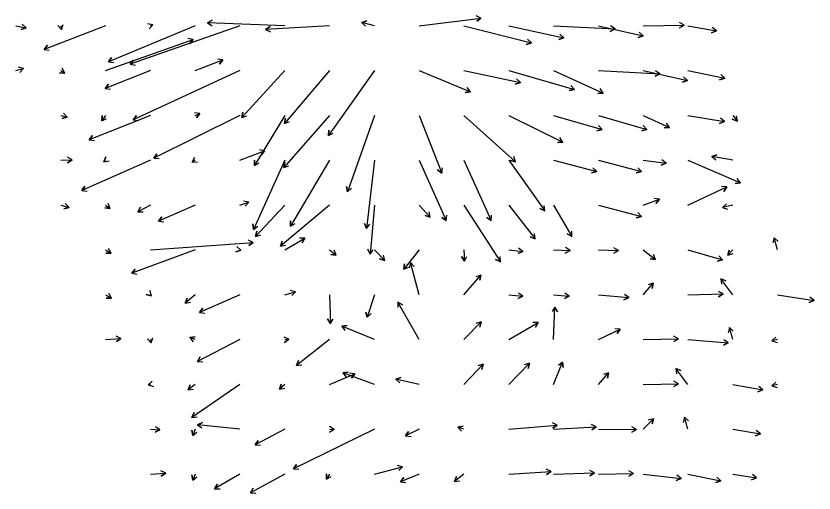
# Model space of a CAD drawing. Extents: x 954385 to 988206, y 1868364 to 1924553.
# Drawn here: x 986707 to 987598, y 1870948 to 1871480 of the extents above; entities that cross this region are included whole.
import ezdxf

# ---------------------------------------------------------------- set-up
doc = ezdxf.new("R2010")
doc.units = 0
doc.layers.add('26', color=7, linetype='Continuous')

msp = doc.modelspace()

# ---------------------------------------------------------------- linework, layer by layer
at = {"layer": '26'}
for points in [[(986857.13, 1871468.93), (986859.8, 1871469.78), (986855.77, 1871465.34), (986859.8, 1871469.78), (986853.93, 1871471.05)], [(987007.13, 1871468.93), (986920.87, 1871472.14), (986926.17, 1871474.95), (986920.87, 1871472.14), (986925.95, 1871468.95)], [(987107.13, 1871468.93), (987093.04, 1871472.66), (987098.83, 1871474.23), (987093.04, 1871472.66), (987097.3, 1871468.43)], [(987157.13, 1871468.93), (987226.11, 1871477.44), (987221.32, 1871473.83), (987226.11, 1871477.44), (987220.59, 1871479.78)], [(987407.13, 1871468.93), (987452.94, 1871469.65), (987447.79, 1871466.57), (987452.94, 1871469.65), (987447.7, 1871472.57)], [(986707.13, 1871468.93), (986718.65, 1871466.47), (986712.94, 1871464.62), (986718.65, 1871466.47), (986714.19, 1871470.49)], [(986807.13, 1871468.93), (986738.45, 1871442.59), (986742.23, 1871447.25), (986738.45, 1871442.59), (986744.37, 1871441.65)], [(986757.13, 1871468.93), (986757.95, 1871464.59), (986754.04, 1871469.14), (986757.95, 1871464.59), (986759.93, 1871470.25)], [(986907.13, 1871468.93), (986810.29, 1871428.57), (986813.93, 1871433.34), (986810.29, 1871428.57), (986816.24, 1871427.8)], [(986957.13, 1871468.93), (986834.49, 1871425.89), (986838.4, 1871430.44), (986834.49, 1871425.89), (986840.39, 1871424.78)], [(987057.13, 1871468.93), (986985.8, 1871464.71), (986990.81, 1871468.01), (986985.8, 1871464.71), (986991.16, 1871462.02)], [(987207.13, 1871468.93), (987282.33, 1871449.7), (987276.55, 1871448.08), (987282.33, 1871449.7), (987278.04, 1871453.89)], [(987257.13, 1871468.93), (987318.57, 1871455.33), (987312.85, 1871453.52), (987318.57, 1871455.33), (987314.14, 1871459.38)], [(987307.13, 1871468.93), (987375.82, 1871465.39), (987370.48, 1871462.66), (987375.82, 1871465.39), (987370.79, 1871468.65)], [(987357.13, 1871468.93), (987407.1, 1871457.48), (987401.37, 1871455.72), (987407.1, 1871457.48), (987402.71, 1871461.57)], [(987457.13, 1871468.93), (987488.9, 1871463.2), (987483.26, 1871461.17), (987488.9, 1871463.2), (987484.32, 1871467.08)], [(986807.13, 1871418.93), (986904.85, 1871453.44), (986900.95, 1871448.88), (986904.85, 1871453.44), (986898.95, 1871454.53)], [(986907.13, 1871418.93), (986938.05, 1871430.81), (986934.27, 1871426.14), (986938.05, 1871430.81), (986932.12, 1871431.74)], [(986707.13, 1871418.93), (986715.56, 1871421.07), (986711.27, 1871416.89), (986715.56, 1871421.07), (986709.79, 1871422.7)], [(986757.13, 1871418.93), (986761.75, 1871416.19), (986755.75, 1871416.26), (986761.75, 1871416.19), (986758.81, 1871421.42)], [(986857.13, 1871418.93), (986806.6, 1871399.08), (986810.34, 1871403.78), (986806.6, 1871399.08), (986812.54, 1871398.19)], [(986957.13, 1871418.93), (986838.08, 1871363.9), (986841.53, 1871368.8), (986838.08, 1871363.9), (986844.05, 1871363.35)], [(987007.13, 1871418.93), (986959.15, 1871366.61), (986960.45, 1871372.47), (986959.15, 1871366.61), (986964.87, 1871368.42)], [(987057.13, 1871418.93), (987006.75, 1871360.05), (987007.85, 1871365.95), (987006.75, 1871360.05), (987012.41, 1871362.05)], [(987107.13, 1871418.93), (987055.79, 1871346.45), (987056.34, 1871352.42), (987055.79, 1871346.45), (987061.24, 1871348.96)], [(987157.13, 1871418.93), (987214.43, 1871395.12), (987208.48, 1871394.35), (987214.43, 1871395.12), (987210.78, 1871399.89)], [(987207.13, 1871418.93), (987270.07, 1871405.72), (987264.37, 1871403.85), (987270.07, 1871405.72), (987265.6, 1871409.73)], [(987257.13, 1871418.93), (987330.4, 1871397.97), (987324.57, 1871396.51), (987330.4, 1871397.97), (987326.22, 1871402.28)], [(987307.13, 1871418.93), (987362.55, 1871393.87), (987356.58, 1871393.27), (987362.55, 1871393.87), (987359.06, 1871398.74)], [(987357.13, 1871418.93), (987425.82, 1871415.39), (987420.48, 1871412.66), (987425.82, 1871415.39), (987420.79, 1871418.65)], [(987407.13, 1871418.93), (987456.68, 1871407.78), (987450.95, 1871405.99), (987456.68, 1871407.78), (987452.27, 1871411.84)], [(987457.13, 1871418.93), (987498.13, 1871410.57), (987492.44, 1871408.67), (987498.13, 1871410.57), (987493.64, 1871414.55)], [(986757.13, 1871368.93), (986764.37, 1871367.14), (986758.6, 1871365.47), (986764.37, 1871367.14), (986760.04, 1871371.3)], [(986857.13, 1871368.93), (986788.87, 1871341.76), (986792.59, 1871346.47), (986788.87, 1871341.76), (986794.81, 1871340.9)], [(986807.13, 1871368.93), (986802.81, 1871362.92), (986803.41, 1871368.89), (986802.81, 1871362.92), (986808.28, 1871365.39)], [(986957.13, 1871368.93), (986861.02, 1871321.12), (986864.34, 1871326.12), (986861.02, 1871321.12), (986867.01, 1871320.75)], [(986907.13, 1871368.93), (986912.17, 1871370.97), (986908.48, 1871366.24), (986912.17, 1871370.97), (986906.22, 1871371.8)], [(987007.13, 1871368.93), (986973.35, 1871313), (986973.47, 1871319), (986973.35, 1871313), (986978.6, 1871315.9)], [(987057.13, 1871368.93), (987005.94, 1871310.97), (987007.14, 1871316.85), (987005.94, 1871310.97), (987011.63, 1871312.87)], [(987107.13, 1871368.93), (987077.17, 1871283.71), (987076.07, 1871289.61), (987077.17, 1871283.71), (987081.73, 1871287.62)], [(987157.13, 1871368.93), (987182.28, 1871304.5), (987177.6, 1871308.25), (987182.28, 1871304.5), (987183.19, 1871310.43)], [(987207.13, 1871368.93), (987264.78, 1871317.27), (987258.91, 1871318.5), (987264.78, 1871317.27), (987262.91, 1871322.97)], [(987257.13, 1871368.93), (987317.45, 1871339.11), (987311.46, 1871338.73), (987317.45, 1871339.11), (987314.12, 1871344.11)], [(987307.13, 1871368.93), (987361.38, 1871353.26), (987355.55, 1871351.82), (987361.38, 1871353.26), (987357.22, 1871357.59)], [(987357.13, 1871368.93), (987411.38, 1871353.26), (987405.55, 1871351.82), (987411.38, 1871353.26), (987407.22, 1871357.59)], [(987407.13, 1871368.93), (987436.51, 1871355.46), (987430.53, 1871354.9), (987436.51, 1871355.46), (987433.03, 1871360.35)], [(987457.13, 1871368.93), (987498, 1871361.99), (987492.38, 1871359.9), (987498, 1871361.99), (987493.38, 1871365.82)], [(987507.13, 1871368.93), (987512.25, 1871362.66), (987506.64, 1871364.79), (987512.25, 1871362.66), (987511.28, 1871368.59)], [(986957.13, 1871318.93), (986984.68, 1871329.44), (986980.89, 1871324.78), (986984.68, 1871329.44), (986978.76, 1871330.39)], [(986757.13, 1871318.93), (986769.79, 1871319.4), (986764.71, 1871316.21), (986769.79, 1871319.4), (986764.48, 1871322.21)], [(986807.13, 1871318.93), (986805.05, 1871317.34), (986807.36, 1871322.88), (986805.05, 1871317.34), (986811, 1871318.11)], [(986907.13, 1871318.93), (986903.82, 1871316.74), (986906.5, 1871322.11), (986903.82, 1871316.74), (986909.81, 1871317.1)], [(987507.13, 1871318.93), (987483.69, 1871323.09), (987489.33, 1871325.14), (987483.69, 1871323.09), (987488.28, 1871319.23)], [(986857.13, 1871318.93), (986780.5, 1871285.3), (986784.05, 1871290.14), (986780.5, 1871285.3), (986786.46, 1871284.64)], [(987007.13, 1871318.93), (986972.15, 1871241.89), (986971.57, 1871247.86), (986972.15, 1871241.89), (986977.03, 1871245.38)], [(987057.13, 1871318.93), (987013.43, 1871245.49), (987013.51, 1871251.49), (987013.43, 1871245.49), (987018.67, 1871248.42)], [(987107.13, 1871318.93), (987098.35, 1871242.82), (987095.97, 1871248.32), (987098.35, 1871242.82), (987101.93, 1871247.63)], [(987157.13, 1871318.93), (987187.37, 1871251.72), (987182.5, 1871255.23), (987187.37, 1871251.72), (987187.97, 1871257.69)], [(987207.13, 1871318.93), (987237.37, 1871251.72), (987232.5, 1871255.23), (987237.37, 1871251.72), (987237.97, 1871257.69)], [(987257.13, 1871318.93), (987297.33, 1871262.54), (987291.87, 1871265.03), (987297.33, 1871262.54), (987296.76, 1871268.51)], [(987307.13, 1871318.93), (987355.27, 1871306.39), (987349.49, 1871304.8), (987355.27, 1871306.39), (987351, 1871310.6)], [(987357.13, 1871318.93), (987405.27, 1871306.39), (987399.49, 1871304.8), (987405.27, 1871306.39), (987401, 1871310.6)], [(987407.13, 1871318.93), (987432.68, 1871315.78), (987427.15, 1871313.44), (987432.68, 1871315.78), (987427.89, 1871319.39)], [(987457.13, 1871318.93), (987515.63, 1871293.63), (987509.67, 1871292.94), (987515.63, 1871293.63), (987512.05, 1871298.45)], [(987457.13, 1871268.93), (987500.65, 1871289.11), (987497.2, 1871284.2), (987500.65, 1871289.11), (987494.68, 1871289.65)], [(987407.13, 1871268.93), (987425.22, 1871275.36), (987421.33, 1871270.8), (987425.22, 1871275.36), (987419.32, 1871276.45)], [(986757.13, 1871268.93), (986766.39, 1871266.43), (986760.59, 1871264.89), (986766.39, 1871266.43), (986762.15, 1871270.68)], [(986807.13, 1871268.93), (986812.22, 1871265.06), (986806.27, 1871265.81), (986812.22, 1871265.06), (986809.9, 1871270.59)], [(986857.13, 1871268.93), (986843.08, 1871261.46), (986846.26, 1871266.55), (986843.08, 1871261.46), (986849.08, 1871261.25)], [(986907.13, 1871268.93), (986866.23, 1871250.99), (986869.79, 1871255.83), (986866.23, 1871250.99), (986872.2, 1871250.33)], [(986957.13, 1871268.93), (986966.96, 1871272.33), (986963.03, 1871267.8), (986966.96, 1871272.33), (986961.07, 1871273.47)], [(987007.13, 1871268.93), (986974.58, 1871234.04), (986975.93, 1871239.89), (986974.58, 1871234.04), (986980.32, 1871235.8)], [(987057.13, 1871268.93), (987002.22, 1871223.11), (987004.29, 1871228.75), (987002.22, 1871223.11), (987008.13, 1871224.14)], [(987107.13, 1871268.93), (987102.38, 1871214.28), (987099.84, 1871219.72), (987102.38, 1871214.28), (987105.82, 1871219.2)], [(987157.13, 1871268.93), (987169.4, 1871255.52), (987163.68, 1871257.33), (987169.4, 1871255.52), (987168.11, 1871261.38)], [(987207.13, 1871268.93), (987247.77, 1871205.7), (987242.43, 1871208.45), (987247.77, 1871205.7), (987247.48, 1871211.7)], [(987257.13, 1871268.93), (987286.74, 1871231.48), (987281.16, 1871233.69), (987286.74, 1871231.48), (987285.87, 1871237.41)], [(987307.13, 1871268.93), (987327.43, 1871233.73), (987322.24, 1871236.73), (987327.43, 1871233.73), (987327.43, 1871239.73)], [(987357.13, 1871268.93), (987405.27, 1871256.39), (987399.49, 1871254.8), (987405.27, 1871256.39), (987401, 1871260.6)], [(987507.13, 1871268.93), (987495.58, 1871266.34), (987499.99, 1871270.4), (987495.58, 1871266.34), (987501.3, 1871264.55)], [(987007.13, 1871218.93), (987029.58, 1871231.96), (987026.59, 1871226.76), (987029.58, 1871231.96), (987023.58, 1871231.95)], [(987557.13, 1871218.93), (987553.42, 1871232.48), (987557.69, 1871228.26), (987553.42, 1871232.48), (987551.9, 1871226.68)], [(986857.13, 1871218.93), (986972.03, 1871227.26), (986967.07, 1871223.89), (986972.03, 1871227.26), (986966.63, 1871229.88)], [(986957.13, 1871218.93), (986958.05, 1871218.76), (986952.4, 1871216.75), (986958.05, 1871218.76), (986953.48, 1871222.65)], [(986807.13, 1871218.93), (986813.48, 1871215.19), (986807.48, 1871215.24), (986813.48, 1871215.19), (986810.52, 1871220.42)], [(986907.13, 1871218.93), (986836.48, 1871193.07), (986840.33, 1871197.67), (986836.48, 1871193.07), (986842.39, 1871192.04)], [(987057.13, 1871218.93), (987064.34, 1871213.02), (987058.42, 1871213.99), (987064.34, 1871213.02), (987062.22, 1871218.63)], [(987107.13, 1871218.93), (987118.74, 1871207.33), (987112.95, 1871208.88), (987118.74, 1871207.33), (987117.19, 1871213.12)], [(987157.13, 1871218.93), (987139.89, 1871197.65), (987140.83, 1871203.58), (987139.89, 1871197.65), (987145.5, 1871199.8)], [(987207.13, 1871218.93), (987207.65, 1871206.41), (987204.44, 1871211.48), (987207.65, 1871206.41), (987210.43, 1871211.73)], [(987257.13, 1871218.93), (987272.92, 1871217.35), (987267.45, 1871214.88), (987272.92, 1871217.35), (987268.04, 1871220.85)], [(987307.13, 1871218.93), (987325.5, 1871218.3), (987320.21, 1871215.48), (987325.5, 1871218.3), (987320.41, 1871221.48)], [(987357.13, 1871218.93), (987379.6, 1871218.23), (987374.31, 1871215.39), (987379.6, 1871218.23), (987374.5, 1871221.39)], [(987407.13, 1871218.93), (987420.98, 1871208.33), (987415.03, 1871209.11), (987420.98, 1871208.33), (987418.67, 1871213.87)], [(987457.13, 1871218.93), (987495.75, 1871207.95), (987489.94, 1871206.49), (987495.75, 1871207.95), (987491.58, 1871212.26)], [(987507.13, 1871218.93), (987501.76, 1871212.92), (987502.99, 1871218.79), (987501.76, 1871212.92), (987507.46, 1871214.79)], [(987157.13, 1871168.93), (987147.31, 1871204.81), (987151.58, 1871200.59), (987147.31, 1871204.81), (987145.79, 1871199.01)], [(987207.13, 1871168.93), (987226.13, 1871190.97), (987225.01, 1871185.08), (987226.13, 1871190.97), (987220.46, 1871188.99)], [(987507.13, 1871168.93), (987493.73, 1871186.72), (987499.26, 1871184.37), (987493.73, 1871186.72), (987494.46, 1871180.76)], [(987407.13, 1871168.93), (987418.47, 1871181.99), (987417.33, 1871176.1), (987418.47, 1871181.99), (987412.8, 1871180.03)], [(986807.13, 1871168.93), (986813.63, 1871165.22), (986807.63, 1871165.19), (986813.63, 1871165.22), (986810.6, 1871170.4)], [(986857.13, 1871168.93), (986858.28, 1871167.78), (986852.48, 1871169.33), (986858.28, 1871167.78), (986856.72, 1871173.57)], [(986907.13, 1871168.93), (986896.15, 1871159.5), (986898.14, 1871165.16), (986896.15, 1871159.5), (986902.05, 1871160.61)], [(986957.13, 1871168.93), (986911.97, 1871149.12), (986915.52, 1871153.95), (986911.97, 1871149.12), (986917.93, 1871148.46)], [(987007.13, 1871168.93), (987019.02, 1871172.39), (987014.87, 1871168.06), (987019.02, 1871172.39), (987013.19, 1871173.82)], [(987057.13, 1871168.93), (987058.15, 1871136.95), (987054.99, 1871142.05), (987058.15, 1871136.95), (987060.98, 1871142.24)], [(987107.13, 1871168.93), (987099.03, 1871143.86), (987097.77, 1871149.72), (987099.03, 1871143.86), (987103.48, 1871147.88)], [(987257.13, 1871168.93), (987272.92, 1871167.35), (987267.45, 1871164.88), (987272.92, 1871167.35), (987268.04, 1871170.85)], [(987307.13, 1871168.93), (987324.62, 1871167.46), (987319.19, 1871164.91), (987324.62, 1871167.46), (987319.69, 1871170.89)], [(987357.13, 1871168.93), (987391.07, 1871165.72), (987385.61, 1871163.22), (987391.07, 1871165.72), (987386.18, 1871169.19)], [(987457.13, 1871168.93), (987496.44, 1871169.82), (987491.31, 1871166.71), (987496.44, 1871169.82), (987491.17, 1871172.7)], [(987557.13, 1871168.93), (987597.83, 1871162.63), (987592.24, 1871160.46), (987597.83, 1871162.63), (987593.16, 1871166.39)], [(987157.13, 1871118.93), (987133.44, 1871160.68), (987138.62, 1871157.64), (987133.44, 1871160.68), (987133.4, 1871154.68)], [(987307.13, 1871118.93), (987308.61, 1871155.26), (987311.4, 1871149.95), (987308.61, 1871155.26), (987305.4, 1871150.19)], [(987107.13, 1871118.93), (987070.67, 1871133.81), (987076.61, 1871134.62), (987070.67, 1871133.81), (987074.35, 1871129.07)], [(987207.13, 1871118.93), (987226.32, 1871138.59), (987224.83, 1871132.78), (987226.32, 1871138.59), (987220.54, 1871136.97)], [(987257.13, 1871118.93), (987290.04, 1871138.13), (987287.07, 1871132.92), (987290.04, 1871138.13), (987284.04, 1871138.11)], [(987507.13, 1871118.93), (987503.42, 1871132.48), (987507.69, 1871128.26), (987503.42, 1871132.48), (987501.9, 1871126.68)], [(987357.13, 1871118.93), (987381.49, 1871130.53), (987378.09, 1871125.59), (987381.49, 1871130.53), (987375.5, 1871131)], [(986807.13, 1871118.93), (986824.31, 1871120.16), (986819.34, 1871116.79), (986824.31, 1871120.16), (986818.91, 1871122.78)], [(986857.13, 1871118.93), (986857.9, 1871115.17), (986853.92, 1871119.66), (986857.9, 1871115.17), (986859.8, 1871120.86)], [(986907.13, 1871118.93), (986901.21, 1871121.18), (986907.13, 1871122.14), (986901.21, 1871121.18), (986905, 1871116.53)], [(986957.13, 1871118.93), (986909.62, 1871094.61), (986912.87, 1871099.65), (986909.62, 1871094.61), (986915.61, 1871094.31)], [(987007.13, 1871118.93), (987011.82, 1871119.48), (987007.01, 1871115.89), (987011.82, 1871119.48), (987006.3, 1871121.85)], [(987057.13, 1871118.93), (987020.08, 1871089.93), (987022.32, 1871095.5), (987020.08, 1871089.93), (987026.02, 1871090.77)], [(987407.13, 1871118.93), (987446.44, 1871119.82), (987441.31, 1871116.71), (987446.44, 1871119.82), (987441.17, 1871122.7)], [(987457.13, 1871118.93), (987502.05, 1871115.43), (987496.64, 1871112.84), (987502.05, 1871115.43), (987497.1, 1871118.83)], [(987557.13, 1871118.93), (987550.77, 1871117.45), (987555.16, 1871121.55), (987550.77, 1871117.45), (987556.52, 1871115.71)], [(987207.13, 1871068.93), (987228.55, 1871091.4), (987227.14, 1871085.57), (987228.55, 1871091.4), (987222.79, 1871089.71)], [(987257.13, 1871068.93), (987280.2, 1871092.57), (987278.72, 1871086.76), (987280.2, 1871092.57), (987274.42, 1871090.95)], [(987307.13, 1871068.93), (987317.19, 1871093.91), (987318.03, 1871087.97), (987317.19, 1871093.91), (987312.46, 1871090.21)], [(987057.13, 1871068.93), (987085.29, 1871080.84), (987081.67, 1871076.05), (987085.29, 1871080.84), (987079.33, 1871081.58)], [(987107.13, 1871068.93), (987071.9, 1871081.78), (987077.81, 1871082.81), (987071.9, 1871081.78), (987075.76, 1871077.18)], [(987357.13, 1871068.93), (987368.47, 1871081.99), (987367.33, 1871076.1), (987368.47, 1871081.99), (987362.8, 1871080.03)], [(987457.13, 1871068.93), (987443.73, 1871086.72), (987449.26, 1871084.37), (987443.73, 1871086.72), (987444.46, 1871080.76)], [(986857.13, 1871068.93), (986854.81, 1871068.44), (986859.28, 1871072.44), (986854.81, 1871068.44), (986860.51, 1871066.57)], [(987157.13, 1871068.93), (987131.05, 1871074.92), (987136.78, 1871076.68), (987131.05, 1871074.92), (987135.44, 1871070.83)], [(987407.13, 1871068.93), (987446.44, 1871069.82), (987441.31, 1871066.71), (987446.44, 1871069.82), (987441.17, 1871072.7)], [(987557.13, 1871068.93), (987550.77, 1871067.45), (987555.16, 1871071.55), (987550.77, 1871067.45), (987556.52, 1871065.71)], [(986907.13, 1871068.93), (986899.46, 1871062.82), (986901.66, 1871068.41), (986899.46, 1871062.82), (986905.4, 1871063.71)], [(986957.13, 1871068.93), (986903.39, 1871032.22), (986905.99, 1871037.63), (986903.39, 1871032.22), (986909.38, 1871032.67)], [(987007.13, 1871068.93), (987001.31, 1871063.64), (987003.14, 1871069.36), (987001.31, 1871063.64), (987007.18, 1871064.92)], [(987507.13, 1871068.93), (987540.86, 1871062.77), (987535.21, 1871060.75), (987540.86, 1871062.77), (987536.29, 1871066.65)], [(986957.13, 1871018.93), (986909.84, 1871023.96), (986915.32, 1871026.4), (986909.84, 1871023.96), (986914.69, 1871020.43)], [(987257.13, 1871018.93), (987311.29, 1871023.61), (987306.37, 1871020.18), (987311.29, 1871023.61), (987305.85, 1871026.16)], [(987407.13, 1871018.93), (987418.63, 1871030.74), (987417.16, 1871024.92), (987418.63, 1871030.74), (987412.86, 1871029.11)], [(987457.13, 1871018.93), (987453.42, 1871032.48), (987457.69, 1871028.26), (987453.42, 1871032.48), (987451.9, 1871026.68)], [(986857.13, 1871018.93), (986867.85, 1871018.39), (986862.51, 1871015.66), (986867.85, 1871018.39), (986862.81, 1871021.65)], [(986907.13, 1871018.93), (986904.37, 1871012.21), (986903.57, 1871018.16), (986904.37, 1871012.21), (986909.12, 1871015.87)], [(987007.13, 1871018.93), (986974.2, 1871001.55), (986977.39, 1871006.62), (986974.2, 1871001.55), (986980.19, 1871001.32)], [(987107.13, 1871018.93), (987016.73, 1870974.9), (987020.09, 1870979.87), (987016.73, 1870974.9), (987022.72, 1870974.48)], [(987057.13, 1871018.93), (987062.32, 1871018.77), (987057.04, 1871015.93), (987062.32, 1871018.77), (987057.22, 1871021.93)], [(987157.13, 1871018.93), (987142.06, 1871011.48), (987145.39, 1871016.47), (987142.06, 1871011.48), (987148.04, 1871011.09)], [(987207.13, 1871018.93), (987200.43, 1871021.48), (987206.36, 1871022.43), (987200.43, 1871021.48), (987204.22, 1871016.82)], [(987307.13, 1871018.93), (987354.76, 1871021.69), (987349.75, 1871018.4), (987354.76, 1871021.69), (987349.4, 1871024.39)], [(987357.13, 1871018.93), (987399.59, 1871018.64), (987394.37, 1871015.67), (987399.59, 1871018.64), (987394.41, 1871021.67)], [(987507.13, 1871018.93), (987537.99, 1871013.8), (987532.37, 1871011.69), (987537.99, 1871013.8), (987533.35, 1871017.61)], [(986857.13, 1870968.93), (986874.31, 1870970.16), (986869.34, 1870966.79), (986874.31, 1870970.16), (986868.91, 1870972.78)], [(987107.13, 1870968.93), (987138.64, 1870977.09), (987134.36, 1870972.88), (987138.64, 1870977.09), (987132.86, 1870978.69)], [(987257.13, 1870968.93), (987304.34, 1870971.92), (987299.34, 1870968.59), (987304.34, 1870971.92), (987298.96, 1870974.58)], [(987307.13, 1870968.93), (987352.81, 1870970.36), (987347.71, 1870967.2), (987352.81, 1870970.36), (987347.52, 1870973.19)], [(987357.13, 1870968.93), (987396.44, 1870969.82), (987391.31, 1870966.71), (987396.44, 1870969.82), (987391.17, 1870972.7)], [(986907.13, 1870968.93), (986904.37, 1870962.21), (986903.57, 1870968.16), (986904.37, 1870962.21), (986909.12, 1870965.87)], [(986957.13, 1870968.93), (986928.89, 1870952.54), (986931.88, 1870957.74), (986928.89, 1870952.54), (986934.89, 1870952.55)], [(987007.13, 1870968.93), (986968.82, 1870948.05), (986971.95, 1870953.17), (986968.82, 1870948.05), (986974.82, 1870947.9)], [(987057.13, 1870968.93), (987053.61, 1870963.39), (987053.86, 1870969.38), (987053.61, 1870963.39), (987058.93, 1870966.16)], [(987157.13, 1870968.93), (987136.37, 1870960.51), (987140.06, 1870965.24), (987136.37, 1870960.51), (987142.32, 1870959.68)], [(987207.13, 1870968.93), (987196.49, 1870960.75), (987198.79, 1870966.3), (987196.49, 1870960.75), (987202.44, 1870961.54)], [(987407.13, 1870968.93), (987449.43, 1870964.26), (987443.93, 1870961.85), (987449.43, 1870964.26), (987444.59, 1870967.81)], [(987457.13, 1870968.93), (987493.75, 1870961.63), (987488.07, 1870959.7), (987493.75, 1870961.63), (987489.24, 1870965.58)], [(987507.13, 1870968.93), (987533.71, 1870964.91), (987528.13, 1870962.72), (987533.71, 1870964.91), (987529.02, 1870968.66)]]:
    msp.add_lwpolyline(points, dxfattribs=at)

doc.saveas('drawing.dxf')
